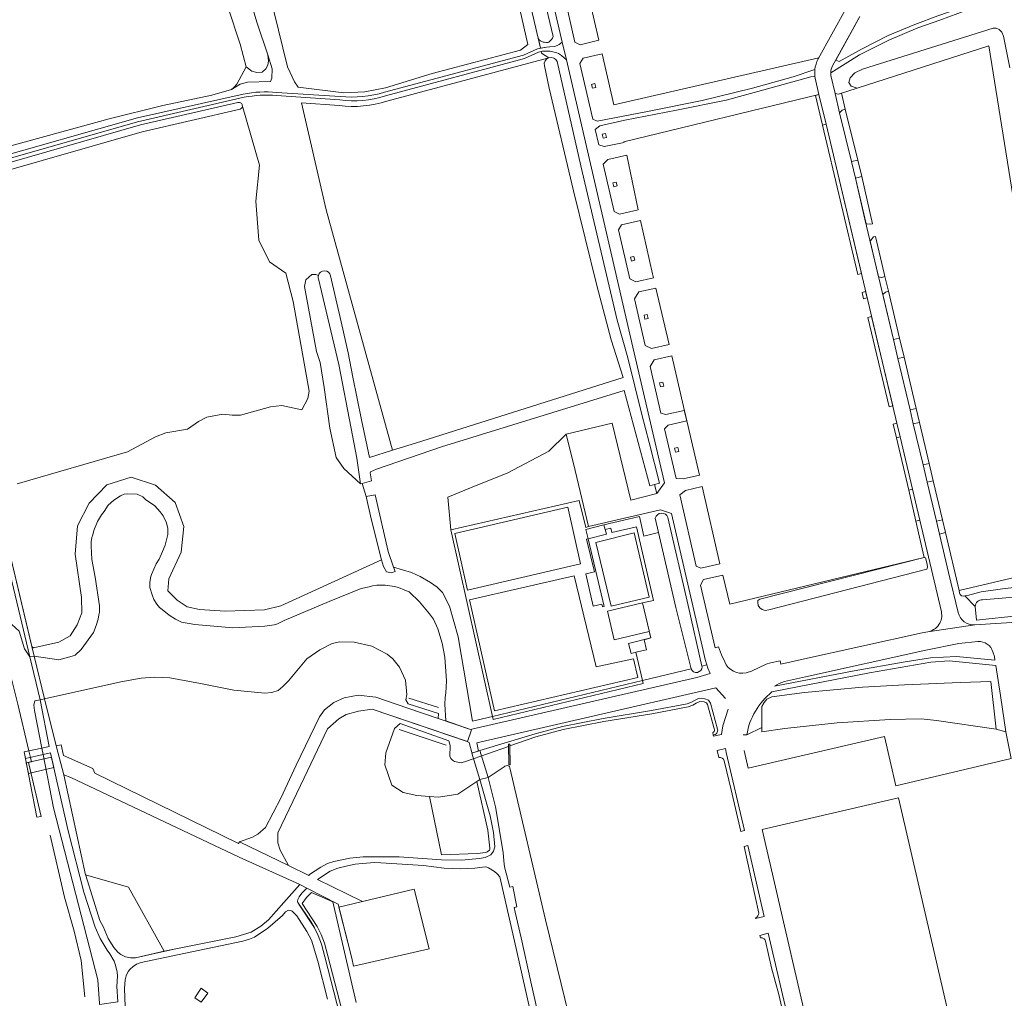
# Model space of a CAD drawing. Header units: metres. Extents: x 209813 to 223847, y 571801 to 587119.
# Tile 469 of 656: x 214297 to 214610, y 581497 to 581809. Entities that reach past the tile are written whole.
import ezdxf

# ---------------------------------------------------------------- set-up
doc = ezdxf.new("R2010")
doc.units = ezdxf.units.M
for name, color, linetype, lineweight in [('B-RO-GK-BESCHOEIING-G', 8, 'GK-BESCHOEIING', 0), ('B-RO-GR-BEPLANTING_CULTUUR_BOSPLANTSOEN-GV', 8, 'Continuous', 0), ('B-RO-GR-BEPLANTING_CULTUUR_HEESTERS-GV', 8, 'Continuous', 0), ('B-RO-GR-BOS_GEMENGD-GV', 8, 'Continuous', 0), ('B-RO-GR-GROENVOORZIENING-GV', 8, 'Continuous', 0), ('B-RO-GR-HAAG-GV', 8, 'Continuous', 0), ('B-RO-KW-KUNSTWERK_DEK-GV', 8, 'Continuous', 0), ('B-RO-KW-KUNSTWERK_STUW-GV', 8, 'Continuous', 0), ('B-RO-OG-TERREIN_CULTUURSCHEIDING-GV', 8, 'Continuous', 0), ('B-RO-OG-TERREIN_ONBEGROEID-GV', 8, 'Continuous', 0), ('B-RO-OG-WEG-GV', 8, 'Continuous', 0), ('B-RO-VH-ONVERHARD-GV', 8, 'Continuous', 0), ('B-RO-VH-VERHARDING_GRASBETONSTEEN-GV', 8, 'Continuous', 0), ('B-RO-VH-VERHARDING_HALFVERHARDING-GV', 8, 'Continuous', 0), ('B-RO-VH-VERHARDING_OPEN-GV', 8, 'Continuous', 0), ('B-RO-VH-VERHARDING_STRAATBAKSTEEN-GV', 8, 'Continuous', 0)]:
    doc.layers.add(name, color=color, linetype=linetype, lineweight=lineweight)
doc.linetypes.add('GK-BESCHOEIING', pattern='A,30,-5,[1,NLCS.shx,S=1,R=0,X=0,Y=0],-5', length=40)

msp = doc.modelspace()

# ---------------------------------------------------------------- linework, layer by layer
at = {"layer": 'B-RO-GK-BESCHOEIING-G', "flags": 128}
for points in [[(214299.859, 581576.056), (214296.331, 581590.941), (214292.5, 581606.202), (214290.658, 581609.607), (214264.424, 581605.411), (214207.754, 581592.563), (214207.362, 581588.41)], [(214430.138, 581589.906), (214420.788, 581592.797)], [(214417.646, 581582.895), (214432.66, 581577.923)], [(214317.678, 581497.873), (214316.466, 581509.384), (214314.215, 581518.71), (214311.212, 581529.545), (214306.587, 581549.255)]]:
    msp.add_lwpolyline(points, dxfattribs=at)
at = {"layer": 'B-RO-GR-BEPLANTING_CULTUUR_BOSPLANTSOEN-GV', "flags": 128}
for points in [[(214498.841, 581660.766), (214497.442, 581660.362), (214489.29, 581690.673), (214431.148, 581672.772), (214410.487, 581665.7), (214408.559, 581664.837), (214408.48, 581664.523), (214408.823, 581661.925), (214405.84, 581661.152), (214407.147, 581657.026), (214409.987, 581657.516), (214414.202, 581639.452), (214415.856, 581634.552), (214421.613, 581632.814), (214424.32, 581631.543), (214427.609, 581629.674), (214429.733, 581628.105), (214431.418, 581626.47), (214433.686, 581622.049), (214436.383, 581612.357), (214441.021, 581585.507), (214447.321, 581587.021), (214434.054, 581646.365), (214433.185, 581656.777), (214440.369, 581659.757), (214452.226, 581664.49), (214465.31, 581671.385), (214470.82, 581676.85), (214485.457, 581680.347), (214491.336, 581655.853), (214499.607, 581657.883)], [(214500.204, 581645.502), (214495.545, 581644.339), (214494.111, 581650.592), (214482.825, 581647.942), (214483.201, 581646.484), (214484.971, 581646.944), (214485.353, 581645.494), (214493.115, 581647.325), (214498.579, 581623.919), (214495.086, 581623.121), (214497.736, 581611.999), (214495.633, 581611.417), (214496.386, 581608.256), (214492.958, 581607.439), (214495.088, 581598.502), (214510.518, 581602.211), (214505.714, 581621.66)], [(214304.404, 581574.892), (214307.741, 581557.95), (214321.845, 581503.266), (214322.281, 581495.736), (214322.333, 581495.4), (214328.2, 581496.249), (214327.888, 581501.162), (214328.029, 581504.384), (214327.905, 581505.831), (214327.328, 581508.217), (214326.962, 581509.196), (214325.617, 581511.511), (214324.718, 581512.713), (214322.528, 581516.446), (214320.983, 581519.994), (214317.311, 581531.091), (214312.407, 581550.652), (214307.141, 581573.395), (214306.744, 581575.419)], [(214442.401, 581566.357), (214436.318, 581562.309), (214430.226, 581561.364), (214427.332, 581561.56), (214431.137, 581543.058), (214442.476, 581543.389), (214445.21, 581543.806), (214445.689, 581544.001), (214446.387, 581544.509), (214446.49, 581544.779), (214446.496, 581545.174), (214445.883, 581550.805)], [(214317.875, 581536.696), (214317.932, 581536.472), (214322.42, 581522.082), (214323.439, 581520.219), (214325.125, 581516.446), (214326.856, 581513.565), (214328.155, 581512.059), (214329.121, 581511.312), (214330.613, 581510.604), (214332.189, 581510.284), (214333.802, 581510.246), (214341.556, 581512.102), (214342.918, 581512.377), (214331.58, 581532.77)]]:
    msp.add_lwpolyline(points, close=True, dxfattribs=at)
for points in [[(214471.652, 581492.037), (214464.213, 581522.336), (214452.914, 581570.692), (214452.72, 581571.108), (214452.107, 581571.449), (214451.323, 581571.165), (214451.045, 581571.025), (214445.946, 581567.645), (214448.268, 581558.318), (214450.708, 581543.722), (214450.908, 581541.051), (214451.209, 581539.148), (214452.911, 581532.737), (214453.78, 581532.915), (214455.097, 581526.47), (214454.279, 581526.293), (214454.513, 581524.791), (214456.482, 581516.577), (214459.586, 581502.654), (214466.963, 581469.792)], [(214404.031, 581496.091), (214396.565, 581528.04), (214389.788, 581531.08), (214388.224, 581529.455), (214386.756, 581527.581), (214391.62, 581520.214), (214392.8, 581517.721), (214393.892, 581514.88), (214394.994, 581510.841), (214403.942, 581476.067)]]:
    msp.add_lwpolyline(points, dxfattribs=at)
at = {"layer": 'B-RO-GR-BEPLANTING_CULTUUR_HEESTERS-GV', "flags": 128}
for points in [[(214611.902, 581793.277), (214609.891, 581803.444), (214609.424, 581804.613), (214608.523, 581805.514), (214607.621, 581805.948), (214606.595, 581805.973), (214565.066, 581792.885), (214562.613, 581791.716), (214561.094, 581790.138), (214560.685, 581788.619), (214561.445, 581787.451), (214563.342, 581786.887), (214605.287, 581800.33), (214615.274, 581738.15)], [(214632.277, 581635.671), (214595.862, 581627.084), (214595.903, 581626.355), (214596.089, 581625.842), (214596.557, 581625.395), (214597.309, 581625.33), (214598.519, 581625.537), (214602.79, 581626.633), (214609.624, 581627.627), (214617.918, 581628.562)]]:
    msp.add_lwpolyline(points, dxfattribs=at)
at = {"layer": 'B-RO-GR-BOS_GEMENGD-GV', "flags": 128}
msp.add_lwpolyline([(214406.735, 581785.645), (214413.357, 581786.977), (214428.165, 581791.563), (214456.24, 581798.973), (214458.638, 581800.764), (214448.373, 581845.841), (214446.423, 581851.641), (214443.241, 581855.848), (214438.583, 581857.155), (214433.641, 581856.303), (214413.189, 581850.246), (214388.535, 581844.278), (214376.586, 581838.039), (214375.313, 581833.236), (214375.81, 581822.393), (214377.808, 581811.326), (214382.164, 581793.655), (214384.323, 581788.88), (214385.537, 581787.204), (214400.012, 581785.335)], close=True, dxfattribs=at)
for points in [[(214294.15, 581768.464), (214325.42, 581777.108), (214342.479, 581781.361), (214358.028, 581784.577), (214364.333, 581786.471), (214365.08, 581787.052), (214366.01, 581788.16), (214368.995, 581793.604), (214367.057, 581800.866), (214363.108, 581812.691)], [(214465.278, 581796.499), (214413.786, 581782.724)], [(214398.604, 581781.372), (214386.631, 581782.211), (214394.456, 581748.144), (214401.898, 581721.213), (214415.538, 581671.67), (214422.887, 581673.93), (214488.906, 581694.829), (214485.076, 581706.759), (214480.54, 581724.097), (214473.136, 581754.193), (214465.423, 581786.815), (214463.871, 581793.945)], [(214367.112, 581780.134), (214335.901, 581772.989), (214288.121, 581759.307), (214270.092, 581752.555)]]:
    msp.add_lwpolyline(points, dxfattribs=at)
at = {"layer": 'B-RO-GR-BOS_GEMENGD-GV'}
for points in [[(214463.871, 581793.945, -0.38923), (214465.278, 581796.499)], [(214367.758, 581781.427, -0.3592202), (214367.112, 581780.134)]]:
    msp.add_lwpolyline(points, format="xyb", dxfattribs=at)
at = {"layer": 'B-RO-GR-GROENVOORZIENING-GV', "flags": 128}
for points in [[(214385.537, 581787.204), (214384.323, 581788.88), (214382.164, 581793.655), (214377.808, 581811.326), (214375.81, 581822.393), (214375.313, 581833.236), (214376.586, 581838.039), (214388.535, 581844.278), (214413.189, 581850.246), (214433.641, 581856.303), (214438.583, 581857.155), (214443.241, 581855.848), (214446.423, 581851.641), (214448.373, 581845.841), (214458.638, 581800.764), (214456.24, 581798.973), (214428.165, 581791.563), (214413.357, 581786.977), (214406.735, 581785.645), (214400.012, 581785.335)], [(214559.593, 581780.143), (214558.633, 581779.836), (214557.791, 581779.041), (214561.598, 581763.555), (214563.609, 581764.002)], [(214566.183, 581743.663), (214567.537, 581743.597), (214568.217, 581743.754), (214564.852, 581758.712), (214562.858, 581758.253)], [(214571.969, 581727.914), (214569.186, 581739.716), (214568.578, 581739.57), (214567.471, 581738.225), (214570.171, 581726.819), (214571.239, 581726.639), (214572.198, 581726.947)], [(214565.398, 581719.867), (214566.554, 581720.12), (214566.072, 581722.153), (214564.917, 581721.902)], [(214570.148, 581699.754), (214573.523, 581685.463), (214574.686, 581685.814), (214567.947, 581714.244), (214566.807, 581713.899)]]:
    msp.add_lwpolyline(points, close=True, dxfattribs=at)
for points in [[(214367.113, 581825.516), (214372.435, 581807.551), (214375.84, 581797.417), (214377.222, 581793.042), (214377.111, 581790.046), (214376.716, 581788.926), (214369.385, 581788.747), (214367.08, 581788.097), (214364.333, 581786.471), (214358.028, 581784.577), (214342.479, 581781.361), (214325.42, 581777.108), (214294.15, 581768.464)], [(214413.013, 581785.563), (214457.247, 581797.296), (214461.711, 581799.359), (214462.621, 581799.564), (214458.506, 581817.36)], [(214391.945, 581727.246), (214391.16, 581727.603), (214389.864, 581727.551), (214387.99, 581725.938), (214387.57, 581723.73), (214391.38, 581703.131), (214392.52, 581699.57), (214393.838, 581691.627), (214395.589, 581678.711), (214397.6, 581669.339), (214400.021, 581665.842), (214405.353, 581661.026), (214404.163, 581669.164), (214402.397, 581678.569), (214398.48, 581698.973), (214392.962, 581722.206), (214391.986, 581726.19)]]:
    msp.add_lwpolyline(points, dxfattribs=at)
at = {"layer": 'B-RO-GR-GROENVOORZIENING-GV'}
msp.add_lwpolyline([(214391.986, 581726.19, -0.1448886), (214391.945, 581727.246)], format="xyb", dxfattribs=at)
at = {"layer": 'B-RO-GR-HAAG-GV', "flags": 128}
msp.add_lwpolyline([(214447.321, 581587.021), (214447.539, 581586.045), (214495.32, 581597.529), (214495.088, 581598.502)], close=True, dxfattribs=at)
at = {"layer": 'B-RO-KW-KUNSTWERK_DEK-GV', "flags": 128}
for points in [[(214303.435, 581592.306), (214304.779, 581592.622), (214301.488, 581606.195), (214300.165, 581605.986)], [(214304.404, 581574.892), (214303.992, 581576.986), (214298.38, 581575.724), (214298.784, 581573.628)], [(214299.047, 581572.262), (214299.69, 581568.925), (214307.756, 581570.738), (214307.012, 581574.053)], [(214442.884, 581568.33), (214443.293, 581566.95), (214445.946, 581567.645), (214443.367, 581576.199), (214440.814, 581575.324)]]:
    msp.add_lwpolyline(points, close=True, dxfattribs=at)
at = {"layer": 'B-RO-KW-KUNSTWERK_STUW-GV', "flags": 128}
msp.add_lwpolyline([(214452.907, 581577.64), (214452.899, 581578.262), (214452.461, 581578.256), (214452.544, 581571.601), (214452.981, 581571.606)], close=True, dxfattribs=at)
at = {"layer": 'B-RO-OG-TERREIN_CULTUURSCHEIDING-GV', "flags": 128}
for points in [[(214564.254, 581809.684), (214556.552, 581795.802), (214557.64, 581795.343), (214564.732, 581799.259), (214573.198, 581803.594), (214581.691, 581807.128), (214588.984, 581809.883), (214599.258, 581813.356), (214609.784, 581817.954), (214620.469, 581822.327), (214628.103, 581824.02), (214627.162, 581827.912)], [(214606.816, 581814.896), (214589.628, 581808.46), (214582.685, 581806.088), (214573.413, 581802.101), (214564.077, 581797.476), (214554.938, 581791.726), (214554.942, 581791.306), (214554.981, 581790.887), (214556.338, 581785.167), (214557.413, 581784.987), (214563.342, 581786.887), (214561.445, 581787.451), (214560.685, 581788.619), (214561.094, 581790.138), (214562.613, 581791.716), (214565.066, 581792.885), (214606.595, 581805.973), (214607.621, 581805.948), (214608.523, 581805.514), (214609.424, 581804.613), (214609.891, 581803.444), (214611.902, 581793.277)], [(214413.786, 581782.724), (214465.278, 581796.499), (214462.992, 581797.961), (214462.871, 581798.487), (214461.95, 581798.27), (214457.508, 581796.239), (214413.288, 581784.402)], [(214482.199, 581797.759), (214476.22, 581796.398), (214475.164, 581794.697), (214479.266, 581776.982), (214480.632, 581776.366), (214496.682, 581779.466), (214514.016, 581782.908), (214530.089, 581786.832), (214543.03, 581790.49), (214549.911, 581792.775)], [(214550.965, 581796.18), (214551.172, 581796.552), (214485.971, 581781.567), (214482.199, 581797.759)], [(214398.786, 581783.114), (214378.627, 581784.526)], [(214269.319, 581754.668), (214287.423, 581761.448), (214335.339, 581775.169), (214366.377, 581782.273)], [(214367.758, 581781.427), (214373.208, 581762.409), (214372.035, 581750.963), (214372.973, 581738.471), (214376.446, 581731.614), (214381.609, 581728.044), (214383.956, 581719.027), (214389.054, 581690.45), (214388.591, 581688.099), (214386.678, 581684.542), (214380.302, 581685.891), (214376.771, 581685.512), (214367.193, 581682.885), (214364.536, 581682.839), (214361.532, 581683.176), (214356.428, 581682.191), (214353.838, 581680.876), (214350.286, 581678.421), (214343.429, 581677.251), (214340.095, 581675.948), (214331.255, 581671.176), (214296.139, 581660.962)], [(214395.829, 581727.123), (214399.157, 581712.585), (214401.391, 581702.723), (214402.919, 581694.911), (214405.678, 581681.336), (214408.189, 581669.411), (214415.538, 581671.67), (214401.898, 581721.213), (214394.456, 581748.144), (214386.631, 581782.211), (214398.604, 581781.372)], [(214163.986, 581593.853), (214182.812, 581605.996), (214208.091, 581615.683), (214234.673, 581620.563), (214257.102, 581621.448), (214278.051, 581620.9), (214292.649, 581617.402), (214294.455, 581616.293), (214296.734, 581614.138), (214298.439, 581608.564), (214300.165, 581605.986), (214265.439, 581751.32)], [(214282.753, 581684.9), (214300.767, 581609.223), (214301.33, 581608.84), (214309.38, 581610.67), (214312.96, 581612.67), (214315.24, 581616.17), (214316.69, 581620.01), (214316.61, 581624.83), (214314.57, 581638.6), (214315.32, 581647.69), (214319, 581654.9), (214324.71, 581660.72), (214332.38, 581663.16), (214340.19, 581660.63), (214346.38, 581655.11), (214349.19, 581647.48), (214348.27, 581639.24), (214344.35, 581630.78), (214344.11, 581627.02), (214347.05, 581624.01), (214350.23, 581621.89), (214354.17, 581621.06), (214362.28, 581620.5), (214374.86, 581620.96), (214380.06, 581622.25), (214412.065, 581636.849), (214408.75, 581649.897), (214407.147, 581657.026), (214405.84, 581661.152), (214405.353, 581661.026), (214400.021, 581665.842), (214397.6, 581669.339), (214395.589, 581678.711), (214393.838, 581691.627), (214392.52, 581699.57), (214391.38, 581703.131), (214387.57, 581723.73), (214387.99, 581725.938), (214389.864, 581727.551), (214391.16, 581727.603), (214391.945, 581727.246)], [(214300.767, 581609.223), (214301.488, 581606.195), (214309.351, 581605.032), (214314.362, 581606.371), (214314.549, 581606.468), (214316.463, 581608.281), (214320.391, 581613.754), (214321.302, 581615.97), (214321.931, 581617.942), (214322.126, 581619.384), (214322.325, 581620.23), (214322.361, 581620.947), (214322.277, 581622.202), (214320.92, 581631.373), (214319.86, 581636.975), (214319.638, 581641.139), (214319.622, 581642.593), (214319.934, 581643.922), (214320.189, 581644.742), (214320.499, 581646.156), (214321.694, 581649.001), (214322.962, 581651.154), (214323.825, 581652.254), (214325.036, 581654.179), (214326.912, 581655.848), (214328.993, 581657.236), (214330.211, 581657.733), (214331.22, 581657.865), (214334.291, 581657.671), (214336.156, 581656.836), (214336.975, 581655.985), (214339.96, 581654.06), (214341.674, 581652.108), (214342.613, 581650.804), (214343.595, 581648.565), (214344.053, 581646.779), (214344.087, 581644.9), (214343.226, 581641.484), (214342.412, 581639.44), (214341.278, 581637.091), (214340.349, 581635.524), (214338.831, 581632.218), (214338.607, 581631.59), (214338.33, 581629.723), (214338.29, 581628.935), (214338.328, 581628.006), (214339.054, 581625.674), (214339.654, 581624.247), (214340.611, 581622.75), (214341.463, 581621.714), (214342.212, 581621.01), (214344.523, 581619.24), (214346.494, 581617.995), (214348.428, 581617.04), (214352.705, 581616.318), (214364.722, 581615.262), (214374.942, 581615.725), (214377.892, 581616.151), (214378.954, 581616.485), (214381.12, 581617.495), (214395.35, 581623.616), (214405.525, 581627.674), (214408.127, 581628.247), (214409.223, 581628.576), (214410.587, 581628.761), (214412, 581628.821), (214413.234, 581628.758), (214416.131, 581628.366), (214417.426, 581628.009), (214419.419, 581627.173), (214420.875, 581626.658), (214424.117, 581623.501), (214427.361, 581619.648), (214428.532, 581617.946), (214429.998, 581614.901), (214431.313, 581610.372), (214432.16, 581605.875), (214432.718, 581598.331), (214432.523, 581594.485), (214432.319, 581593.034), (214432.214, 581590.95), (214432.512, 581585.586), (214440.631, 581582.821), (214440.73, 581583.012), (214512.336, 581599.379), (214516.579, 581600.708), (214515.867, 581602.418), (214515.559, 581603.423)], [(214590.161, 581620.325), (214583.285, 581649.441), (214582.037, 581649.146), (214584.695, 581637.587)], [(214600.958, 581621.982), (214597.57, 581625.374), (214597.309, 581625.33), (214596.557, 581625.395), (214596.089, 581625.842), (214595.903, 581626.355), (214595.862, 581627.084), (214591.499, 581645.496), (214589.524, 581645.029), (214592.405, 581632.846), (214595.507, 581620.07)], [(214510.518, 581602.211), (214495.088, 581598.502), (214495.32, 581597.529), (214447.539, 581586.045), (214447.321, 581587.021), (214441.021, 581585.507), (214436.383, 581612.357), (214433.686, 581622.049), (214431.418, 581626.47), (214429.733, 581628.105), (214427.609, 581629.674), (214424.32, 581631.543), (214421.613, 581632.814), (214415.856, 581634.552), (214416.346, 581633.081), (214415.238, 581632.744), (214413.656, 581632.976), (214412.697, 581634.727), (214412.065, 581636.849)], [(214584.695, 581637.587), (214522.826, 581622.687), (214520.585, 581631.929), (214514.452, 581630.535), (214513.567, 581628.729), (214518.185, 581608.879), (214519.256, 581609.177), (214520.201, 581606.648), (214521.252, 581604.399)], [(214617.918, 581628.562), (214609.624, 581627.627), (214602.79, 581626.633), (214598.519, 581625.537), (214597.57, 581625.374)], [(214603.284, 581624.077), (214611.919, 581624.858), (214623.196, 581625.245), (214637.315, 581624.369), (214649.761, 581622.481), (214661.469, 581619.333)], [(214659.554, 581613.204), (214651.618, 581615.448), (214639.229, 581617.626), (214615.277, 581619.148), (214601.282, 581617.676), (214600.958, 581621.982)], [(214600.788, 581616.187), (214617.589, 581617.214), (214617.615, 581616.975), (214621.86, 581617.22), (214631.876, 581616.592), (214647.796, 581613.724), (214663.537, 581609.866), (214674.714, 581606.076), (214679.217, 581604.285), (214680.856, 581612.729), (214676.66, 581614.159), (214676.818, 581613.489), (214676.859, 581611.326)], [(214528.037, 581600.921), (214529.752, 581601.469), (214534.371, 581603.631), (214535.791, 581604.098), (214538.868, 581604.765), (214539.092, 581603.694), (214545.63, 581605.125), (214584.025, 581613.626), (214585.848, 581613.984)], [(214601.764, 581610.856), (214595.753, 581610.264), (214585.214, 581608.13), (214546.909, 581599.646), (214540.26, 581598.155), (214538.528, 581597.548), (214537.062, 581596.709), (214562.38, 581601.513), (214578.003, 581604.313), (214586.75, 581605.649), (214594.995, 581606.044), (214607.201, 581604.903), (214607.006, 581606.117), (214606.551, 581607.566)], [(214515.559, 581603.423), (214513.97, 581603.041), (214514.013, 581602.851)], [(214607.464, 581603.265), (214592.667, 581604.743), (214586.805, 581604.255), (214567.314, 581600.931), (214544.422, 581596.491), (214536.266, 581594.816)], [(214610.715, 581582.179), (214609.007, 581593.649), (214607.464, 581603.265)], [(214521.502, 581592.768), (214518.396, 581596.18), (214442.415, 581578.609), (214442.829, 581576.491), (214442.761, 581575.99), (214443.367, 581576.199), (214460.878, 581581.47), (214469.643, 581583.864), (214482.544, 581586.389), (214497.911, 581588.866), (214509.331, 581591.001), (214510.648, 581591.518), (214511.666, 581592.146), (214513.127, 581592.808), (214514.914, 581592.677), (214516.1, 581592.154), (214516.699, 581591.215), (214518.958, 581582.98)], [(214533.021, 581583.525), (214533.089, 581590.217), (214533.823, 581591.468), (214534.631, 581592.492), (214536.172, 581593.307), (214546.586, 581594.593), (214565.088, 581596.35), (214578.395, 581597.081), (214596.096, 581597.863), (214605.853, 581598.139), (214607.591, 581582.929)], [(214448.098, 581545.504), (214447.631, 581550.145), (214446.563, 581555.42), (214443.293, 581566.95), (214442.401, 581566.357), (214445.883, 581550.805), (214446.496, 581545.174), (214446.49, 581544.779), (214446.387, 581544.509), (214445.689, 581544.001), (214445.21, 581543.806), (214442.476, 581543.389), (214431.137, 581543.058), (214427.332, 581561.56), (214423.334, 581561.831), (214418.937, 581562.865), (214415.294, 581565.161), (214413.139, 581571.68), (214413.452, 581575.472), (214416.17, 581583.157), (214417.948, 581584.735), (214433.475, 581579.266), (214433.87, 581577.767), (214433.74, 581574.394), (214434.141, 581573.697), (214434.678, 581573.103), (214435.29, 581572.679), (214437.342, 581572.27), (214439.135, 581572.768), (214452.471, 581577.488), (214452.461, 581578.256), (214452.899, 581578.262), (214452.907, 581577.64), (214461.174, 581580.514), (214469.871, 581582.89), (214482.72, 581585.404), (214498.077, 581587.88), (214509.625, 581590.042), (214511.096, 581590.62), (214512.136, 581591.261), (214513.308, 581591.792), (214514.669, 581591.692), (214515.42, 581591.361), (214515.79, 581590.781), (214517.985, 581582.747)], [(214442.761, 581575.99), (214441.071, 581575.401), (214440.765, 581575.566), (214440.068, 581578.333), (214439.898, 581578.731), (214439.263, 581579.087), (214409.045, 581589.364), (214404.677, 581588.716), (214400.81, 581587.685), (214398.469, 581586.318), (214394.901, 581583.041), (214387.409, 581567.468), (214379.104, 581550.034), (214379.034, 581546.871), (214379.783, 581544.544), (214382.473, 581539.592), (214388.891, 581536.47), (214389.152, 581536.734), (214392.761, 581539.062), (214394.827, 581540.223), (214396.849, 581540.928), (214401.965, 581541.979), (214406.242, 581542.417), (214417.625, 581542.394), (214431.094, 581541.398), (214437.54, 581541.303), (214443.243, 581541.837), (214444.979, 581542.123), (214446.79, 581542.963), (214447.687, 581544.165), (214448.098, 581545.504)], [(214517.595, 581581.064), (214517.671, 581580.755), (214520.223, 581581.307), (214520.683, 581583.993), (214522.295, 581589.321)], [(214528.7, 581570.613), (214572.062, 581580.634), (214575.678, 581564.987), (214612.359, 581573.686), (214610.715, 581582.179), (214607.591, 581582.929), (214588.618, 581585.699), (214583.683, 581586.247), (214573.855, 581586.014), (214557.054, 581585.036), (214540.321, 581583.185), (214533.007, 581582.144), (214533.021, 581583.525), (214528.234, 581581.157), (214527.148, 581581.158)], [(214517.398, 581581.898), (214517.595, 581581.064)], [(214527.426, 581576.225), (214528.7, 581570.613)], [(214463.897, 581473.127), (214454.83, 581513.273), (214449.972, 581534.599), (214449.725, 581535.987), (214448.803, 581536.953), (214447.968, 581537.687), (214446.132, 581538.856), (214445.231, 581539.156), (214444.197, 581539.123), (214441.76, 581538.789), (214437.021, 581538.589), (214431.981, 581538.822), (214425.426, 581539.648), (214411.842, 581540.519), (214409.686, 581540.607), (214403.677, 581540.016), (214401.187, 581539.552), (214398.134, 581538.725), (214395.666, 581537.824), (214391.629, 581535.138), (214406.016, 581528.14), (214422.463, 581532.077), (214427.201, 581513.069), (214403.126, 581507.563), (214402.561, 581510.102), (214398.226, 581527.279), (214388.295, 581532.413), (214386.712, 581530.769), (214385.825, 581529.636), (214385.412, 581528.806), (214385.295, 581528.222), (214385.407, 581527.846), (214389.509, 581521.79), (214390.737, 581519.742), (214391.88, 581517.327), (214392.941, 581514.568), (214394.027, 581510.585), (214402.527, 581477.553)], [(214403.942, 581476.067), (214394.994, 581510.841), (214393.892, 581514.88), (214392.8, 581517.721), (214391.62, 581520.214), (214386.756, 581527.581), (214388.224, 581529.455), (214389.788, 581531.08), (214396.565, 581528.04), (214404.031, 581496.091)], [(214394.829, 581497.08), (214391.774, 581509.171), (214389.733, 581515.865), (214388.302, 581518.621), (214385.062, 581523.608), (214383.633, 581525.12), (214383.164, 581525.34), (214382.467, 581525.376), (214381.48, 581524.836), (214380.53, 581523.749), (214375.875, 581519.729), (214371.65, 581516.866), (214370.067, 581516.204), (214367.919, 581515.592), (214347.121, 581511.254), (214335.558, 581508.717), (214334.094, 581508.246), (214333.011, 581507.537), (214332.07, 581506.624), (214331.444, 581505.892), (214330.828, 581504.505), (214330.459, 581503.258), (214330.274, 581500.452), (214330.718, 581488.992)]]:
    msp.add_lwpolyline(points, dxfattribs=at)
for points in [[(214473.58, 581801.534), (214475.284, 581800.684), (214481.194, 581802.071), (214476.999, 581820.079), (214471.058, 581818.727), (214469.995, 581817.016)], [(214551.217, 581784.822), (214549.993, 581790.066), (214549.916, 581790.594), (214548.671, 581790.492), (214536.05, 581786.981), (214521.711, 581783.051), (214505.924, 581779.813), (214489.411, 581776.675), (214481.481, 581774.841), (214480.024, 581773.713), (214481.154, 581768.834), (214482.841, 581768.255), (214489.224, 581769.61), (214489.177, 581769.835)], [(214480.192, 581787.053), (214479.172, 581786.807), (214478.869, 581788.061), (214479.889, 581788.307)], [(214483.597, 581771.165), (214482.576, 581770.919), (214482.274, 581772.173), (214483.294, 581772.42)], [(214482.568, 581762.726), (214486.06, 581747.647), (214487.755, 581746.802), (214493.699, 581748.197), (214490.075, 581765.529), (214484.024, 581764.172)], [(214487.001, 581755.739), (214485.981, 581755.493), (214485.678, 581756.748), (214486.698, 581756.994)], [(214494.466, 581744.765), (214488.354, 581743.375), (214487.404, 581741.844), (214491.036, 581726.16), (214492.939, 581725.212), (214498.553, 581726.529), (214498.249, 581727.824)], [(214492.614, 581732.105), (214491.594, 581731.859), (214491.291, 581733.113), (214492.311, 581733.359)], [(214499.319, 581723.268), (214493.875, 581722.03), (214492.504, 581719.822), (214495.931, 581705.023), (214497.897, 581704.043), (214503.52, 581705.363)], [(214576.842, 581707.351), (214573.293, 581722.326), (214572.334, 581722.018), (214571.495, 581721.226), (214574.889, 581706.889)], [(214496.877, 581713.631), (214495.856, 581713.385), (214495.554, 581714.64), (214496.574, 581714.886)], [(214504.361, 581701.72), (214498.833, 581700.463), (214497.486, 581698.294), (214500.911, 581683.474), (214502.496, 581683.029), (214508.363, 581684.383), (214509.143, 581681.002), (214503.237, 581679.638), (214502.07, 581678.462), (214505.741, 581662.663), (214507.96, 581662.592), (214513.208, 581663.797), (214508.09, 581685.562)], [(214582.138, 581685.001), (214578.272, 581701.314), (214576.318, 581700.851), (214580.18, 581684.537)], [(214501.84, 581692.114), (214500.82, 581691.868), (214500.517, 581693.123), (214501.538, 581693.369)], [(214584.318, 581667.044), (214586.283, 581667.509), (214583.192, 581680.553), (214581.233, 581680.09)], [(214470.82, 581676.85), (214465.31, 581671.385), (214452.226, 581664.49), (214440.369, 581659.757), (214433.185, 581656.777), (214434.054, 581646.365), (214474.962, 581655.757), (214477.042, 581647.172), (214477.917, 581647.419), (214473.635, 581665.273)], [(214580.959, 581659.289), (214577.029, 581675.93), (214575.84, 581675.65), (214579.77, 581659.008)], [(214506.622, 581671.303), (214505.602, 581671.057), (214505.299, 581672.312), (214506.319, 581672.558)], [(214588.561, 581649.102), (214590.534, 581649.569), (214587.593, 581661.98), (214585.626, 581661.515)], [(214512.148, 581634.858), (214513.678, 581634.151), (214519.709, 581635.54), (214514.072, 581660.138), (214508.712, 581658.896), (214506.929, 581657.49)], [(214477.756, 581643.524), (214477.277, 581643.418), (214479.78, 581633.072), (214477.01, 581632.371), (214479.365, 581622.054), (214482.112, 581622.741), (214482.36, 581621.882), (214482.875, 581622.016)], [(214584.695, 581637.587), (214585.106, 581637.497), (214585.64, 581635.475), (214585.793, 581634.464), (214585.506, 581633.872), (214535.256, 581620.883), (214534.121, 581620.749), (214533.119, 581621.016), (214532.418, 581621.551), (214531.851, 581622.285), (214531.718, 581623.22), (214531.818, 581623.921), (214532.452, 581624.289)], [(214430.128, 581587.943), (214420.54, 581591.038), (214419.791, 581592.281), (214420.069, 581594.022), (214419.628, 581598.578), (214417.809, 581602.737), (214415.686, 581605.325), (214413.886, 581606.852), (214409.006, 581609.358), (214403.356, 581610.681), (214398.79, 581610.795), (214396.384, 581610.226), (214392.437, 581608.174), (214388.296, 581605.4), (214382.461, 581598.334), (214380.671, 581596.523), (214379.179, 581595.23), (214377.105, 581594.61), (214374.931, 581594.404), (214365.032, 581595.438), (214354.46, 581597.466), (214344.738, 581599.261), (214339.854, 581599.503), (214335.625, 581599.205), (214329.127, 581598.086), (214304.779, 581592.622), (214308.518, 581577.658), (214310.138, 581578.003), (214310.841, 581574.652), (214320.188, 581570.496), (214320.826, 581568.963), (214366.573, 581546.615), (214366.854, 581547.19), (214370.953, 581548.589), (214372.711, 581549.535), (214375.139, 581551.709), (214379.969, 581560.99), (214384.928, 581571.538), (214392.311, 581586.886), (214393.944, 581589.098), (214396.869, 581591.435), (214400.171, 581592.953), (214404.604, 581593.743), (214410.249, 581593.143), (214420.435, 581589.699), (214430.12, 581586.401)], [(214317.875, 581536.696), (214331.58, 581532.77), (214342.918, 581512.377), (214346.053, 581513.01), (214365.649, 581516.886), (214370.528, 581518.428), (214373.637, 581520.344), (214376.05, 581522.317), (214380.975, 581527.808), (214386.095, 581533.55), (214385.871, 581533.666), (214366.724, 581542.221), (214313.213, 581567.64), (214310.927, 581568.465)], [(214565.809, 581410.064), (214566.664, 581409.81), (214568.626, 581410.108), (214580.023, 581412.568), (214590.795, 581413.644), (214606.823, 581416.898), (214608.518, 581417.494), (214609.63, 581418.108), (214576.548, 581561.143), (214533.179, 581551.12), (214542.892, 581508.843)]]:
    msp.add_lwpolyline(points, close=True, dxfattribs=at)
at = {"layer": 'B-RO-OG-TERREIN_CULTUURSCHEIDING-GV'}
for points in [[(214378.627, 581784.526, 0.0655658), (214368.377, 581783.96)], [(214366.377, 581782.273, -0.4143839), (214367.758, 581781.427)], [(214398.604, 581781.372, 0.1135466), (214413.786, 581782.724)], [(214391.945, 581727.246, -0.8153941), (214395.829, 581727.123)], [(214600.958, 581621.982, -0.4688596), (214603.284, 581624.077)], [(214595.507, 581620.07, 0.3646581), (214600.788, 581616.187)], [(214606.551, 581607.566, 0.3514656), (214601.764, 581610.856)], [(214514.013, 581602.851, -0.8502954), (214510.518, 581602.211)], [(214521.252, 581604.399, 0.3732415), (214528.037, 581600.921)], [(214536.266, 581594.816, 0.1848568), (214528.234, 581581.157)], [(214517.985, 581582.747, -0.3764738), (214517.398, 581581.898)], [(214518.958, 581582.98, -0.4289799), (214517.595, 581581.064)]]:
    msp.add_lwpolyline(points, format="xyb", dxfattribs=at)
at = {"layer": 'B-RO-OG-TERREIN_ONBEGROEID-GV', "flags": 128}
msp.add_lwpolyline([(214356.837, 581498.995), (214354.69, 581500.554), (214352.608, 581497.556), (214354.668, 581496.117)], close=True, dxfattribs=at)
at = {"layer": 'B-RO-OG-WEG-GV', "flags": 128}
for points in [[(214461.944, 581802.493), (214462.621, 581799.564), (214464.495, 581799.93), (214465.602, 581800.045), (214467.108, 581800.102), (214467.967, 581800.407), (214468.558, 581800.751), (214469.555, 581801.445), (214423.779, 581999.016), (214423.575, 582001.99), (214422.863, 582003.613), (214420.894, 582012.133), (214418.178, 582024.164), (214415.93, 582023.746)], [(214415.388, 582020.048), (214414.935, 582019.791), (214415.882, 582014.619), (214417.68, 582015.046), (214424.546, 581985.695), (214434.6, 581942.828), (214447.986, 581884.979), (214445.871, 581884.695), (214446.834, 581880.643), (214448.775, 581881.419), (214451.009, 581871.532), (214453.728, 581859.697), (214459.265, 581834.541), (214466.64, 581803.286)], [(214499.607, 581657.883), (214502.036, 581661.298), (214492.013, 581704.482), (214470.849, 581795.858), (214469.283, 581797.221), (214468.329, 581797.87), (214467.776, 581798.08), (214465.697, 581798.576), (214465.068, 581798.652), (214463.942, 581798.671), (214463.218, 581798.595), (214462.871, 581798.487), (214462.992, 581797.961), (214465.278, 581796.499)], [(214467.946, 581795.321), (214475.438, 581762.119), (214486.993, 581713.111), (214490.443, 581701.065), (214494.836, 581683.058), (214497.244, 581674.194), (214500.445, 581661.228), (214498.841, 581660.766), (214499.607, 581657.883)], [(214521.055, 581572.934), (214523.272, 581563.682), (214526.354, 581550.413), (214527.485, 581550.703), (214521.706, 581575.589), (214521.508, 581576.8), (214518.79, 581576.201), (214519.349, 581573.926)], [(214531.016, 581522.98), (214531.075, 581522.733), (214533.831, 581523.378), (214528.58, 581545.988), (214527.388, 581545.705)], [(214527.388, 581545.705), (214532.05, 581524.47)], [(214534.224, 581515.582), (214536.142, 581507.048), (214538.447, 581498.615), (214540.417, 581489.921), (214538.829, 581489.525), (214539.203, 581487.908), (214541.911, 581488.584), (214535.067, 581518.054), (214532.366, 581517.407), (214532.57, 581516.564)]]:
    msp.add_lwpolyline(points, dxfattribs=at)
at = {"layer": 'B-RO-OG-WEG-GV'}
for points in [[(214466.64, 581803.286, -0.162396), (214465.299, 581801.513)], [(214465.299, 581801.513, -0.2796637), (214461.944, 581802.493)], [(214465.278, 581796.499, -0.386577), (214467.946, 581795.321)], [(214519.349, 581573.926, -0.3964833), (214521.055, 581572.934)], [(214532.05, 581524.47, -0.312945), (214531.016, 581522.98)], [(214532.57, 581516.564, -0.4186853), (214534.224, 581515.582)]]:
    msp.add_lwpolyline(points, format="xyb", dxfattribs=at)
at = {"layer": 'B-RO-OG-WEG-GV', "flags": 128}
for points in [[(214563.57, 581727.608), (214564.718, 581727.861), (214553.456, 581775.368), (214552.354, 581775.101)], [(214303.992, 581576.986), (214306.334, 581577.513), (214303.435, 581592.306), (214301.775, 581591.948), (214301.462, 581590.633), (214301.633, 581588.962)], [(214300.35, 581573.981), (214299.859, 581576.056), (214298.38, 581575.724), (214302.385, 581554.944), (214303.723, 581555.236), (214299.696, 581572.408), (214300.671, 581572.627)]]:
    msp.add_lwpolyline(points, close=True, dxfattribs=at)
at = {"layer": 'B-RO-VH-ONVERHARD-GV', "flags": 128}
msp.add_lwpolyline([(214364.333, 581786.471), (214367.08, 581788.097), (214369.385, 581788.747), (214376.716, 581788.926), (214377.111, 581790.046), (214377.222, 581793.042), (214375.84, 581797.417), (214376.075, 581795.54), (214375.826, 581794.17), (214375.288, 581793.011), (214374.029, 581791.961), (214372.333, 581791.787), (214370.739, 581792.213), (214368.995, 581793.604), (214366.01, 581788.16), (214365.08, 581787.052)], close=True, dxfattribs=at)
at = {"layer": 'B-RO-VH-VERHARDING_GRASBETONSTEEN-GV', "flags": 128}
for points in [[(214439.371, 581579.036), (214440.631, 581582.821), (214420.435, 581589.699), (214410.249, 581593.143), (214404.604, 581593.743), (214400.171, 581592.953), (214396.869, 581591.435), (214393.944, 581589.098), (214392.311, 581586.886), (214384.928, 581571.538), (214379.969, 581560.99), (214375.139, 581551.709), (214372.711, 581549.535), (214370.953, 581548.589), (214366.854, 581547.19), (214382.473, 581539.592), (214379.783, 581544.544), (214379.034, 581546.871), (214379.104, 581550.034), (214387.409, 581567.468), (214394.901, 581583.041), (214398.469, 581586.318), (214400.81, 581587.685), (214404.677, 581588.716), (214409.045, 581589.364)], [(214398.465, 581526.332), (214402.561, 581510.102), (214403.126, 581507.563), (214427.201, 581513.069), (214422.463, 581532.077)]]:
    msp.add_lwpolyline(points, close=True, dxfattribs=at)
at = {"layer": 'B-RO-VH-VERHARDING_HALFVERHARDING-GV', "flags": 128}
for points in [[(214413.288, 581784.402), (214457.508, 581796.239), (214461.95, 581798.27), (214462.871, 581798.487), (214463.218, 581798.595), (214463.942, 581798.671), (214465.068, 581798.652), (214465.697, 581798.576), (214467.776, 581798.08), (214468.329, 581797.87), (214469.283, 581797.221), (214470.849, 581795.858), (214469.555, 581801.445), (214468.558, 581800.751), (214467.967, 581800.407), (214467.108, 581800.102), (214465.602, 581800.045), (214464.495, 581799.93), (214461.711, 581799.359), (214457.247, 581797.296), (214413.013, 581785.563)], [(214368.063, 581784.967), (214334.467, 581777.414), (214285.857, 581763.651), (214226.001, 581742.452)], [(214268.362, 581755.834), (214286.461, 581762.456), (214334.377, 581776.177), (214368.377, 581783.96)], [(214398.938, 581784.208), (214378.684, 581785.527)], [(214265.439, 581751.32), (214300.165, 581605.986), (214301.488, 581606.195), (214282.753, 581684.9), (214266.46, 581751.844)], [(214402.527, 581477.553), (214394.027, 581510.585), (214392.941, 581514.568), (214391.88, 581517.327), (214390.737, 581519.742), (214386.135, 581526.696), (214385.407, 581527.846), (214385.295, 581528.222), (214385.412, 581528.806), (214385.825, 581529.636), (214386.712, 581530.769), (214388.295, 581532.413), (214386.095, 581533.55), (214380.975, 581527.808), (214376.05, 581522.317), (214373.637, 581520.344), (214370.528, 581518.428), (214365.649, 581516.886), (214346.053, 581513.01), (214337.027, 581511), (214333.802, 581510.246), (214332.189, 581510.284), (214330.613, 581510.604), (214329.121, 581511.312), (214328.155, 581512.059), (214326.856, 581513.565), (214325.125, 581516.446), (214323.439, 581520.219), (214322.42, 581522.082), (214317.932, 581536.472), (214317.875, 581536.696), (214310.927, 581568.465), (214308.518, 581577.658), (214304.779, 581592.622), (214303.435, 581592.306), (214306.334, 581577.513), (214303.992, 581576.986), (214304.404, 581574.892), (214306.744, 581575.419), (214307.141, 581573.395), (214312.407, 581550.652), (214317.311, 581531.091), (214320.983, 581519.994), (214322.528, 581516.446), (214324.718, 581512.713), (214325.617, 581511.511), (214326.962, 581509.196), (214327.328, 581508.217), (214327.905, 581505.831), (214328.029, 581504.384), (214327.888, 581501.162), (214328.2, 581496.249)], [(214330.718, 581488.992), (214330.274, 581500.452), (214330.459, 581503.258), (214330.828, 581504.505), (214331.444, 581505.892), (214332.07, 581506.624), (214333.011, 581507.537), (214334.094, 581508.246), (214335.558, 581508.717), (214347.121, 581511.254), (214367.919, 581515.592), (214370.067, 581516.204), (214371.65, 581516.866), (214375.875, 581519.729), (214380.53, 581523.749), (214381.48, 581524.836), (214382.467, 581525.376), (214383.164, 581525.34), (214383.633, 581525.12), (214385.062, 581523.608), (214388.302, 581518.621), (214389.733, 581515.865), (214391.774, 581509.171), (214394.829, 581497.08)]]:
    msp.add_lwpolyline(points, dxfattribs=at)
at = {"layer": 'B-RO-VH-VERHARDING_HALFVERHARDING-GV'}
for points in [[(214378.684, 581785.527, 0.0726877), (214368.063, 581784.967)], [(214398.786, 581783.114, 0.1144583), (214413.288, 581784.402)], [(214413.013, 581785.563, -0.0999614), (214398.938, 581784.208)]]:
    msp.add_lwpolyline(points, format="xyb", dxfattribs=at)
at = {"layer": 'B-RO-VH-VERHARDING_OPEN-GV', "flags": 128}
for points in [[(214478.869, 581788.061), (214479.172, 581786.807), (214480.192, 581787.053), (214479.889, 581788.307)], [(214482.274, 581772.173), (214482.576, 581770.919), (214483.597, 581771.165), (214483.294, 581772.42)], [(214485.678, 581756.748), (214485.981, 581755.493), (214487.001, 581755.739), (214486.698, 581756.994)], [(214491.291, 581733.113), (214491.594, 581731.859), (214492.614, 581732.105), (214492.311, 581733.359)], [(214495.554, 581714.64), (214495.856, 581713.385), (214496.877, 581713.631), (214496.574, 581714.886)], [(214500.517, 581693.123), (214500.82, 581691.868), (214501.84, 581692.114), (214501.538, 581693.369)], [(214505.299, 581672.312), (214505.602, 581671.057), (214506.622, 581671.303), (214506.319, 581672.558)], [(214435.395, 581645.238), (214471.317, 581653.536), (214475.303, 581635.522), (214439.406, 581627.211)]]:
    msp.add_lwpolyline(points, close=True, dxfattribs=at)
for points in [[(214515.559, 581603.423), (214515.018, 581605.187), (214514.402, 581607.967), (214504.267, 581651.544), (214500.796, 581652.764), (214477.917, 581647.419), (214477.042, 581647.172), (214474.962, 581655.757), (214434.054, 581646.365), (214447.321, 581587.021), (214495.088, 581598.502), (214492.958, 581607.439), (214491.417, 581607.072), (214490.664, 581610.233), (214497.736, 581611.999), (214497.237, 581614.072), (214486.108, 581611.427), (214483.957, 581620.476), (214495.086, 581623.121), (214498.579, 581623.919), (214493.115, 581647.325), (214485.353, 581645.494), (214484.971, 581646.944), (214483.201, 581646.484), (214483.577, 581645.025), (214477.756, 581643.524), (214477.004, 581646.441), (214482.825, 581647.942), (214494.111, 581650.592), (214495.545, 581644.339), (214500.204, 581645.502), (214499.154, 581650.047)], [(214503.176, 581650.3), (214509.652, 581622.273), (214513.97, 581603.041), (214515.559, 581603.423)], [(214497.159, 581624.981), (214485.11, 581622.076), (214480.27, 581642.377), (214492.452, 581645.415)], [(214497.159, 581624.981), (214492.452, 581645.415)], [(214447.953, 581588.795), (214440.089, 581624.142), (214473.311, 581631.802)], [(214447.953, 581588.795), (214493.571, 581599.371), (214492.227, 581605.389), (214480.312, 581602.759), (214473.311, 581631.802)]]:
    msp.add_lwpolyline(points, dxfattribs=at)
at = {"layer": 'B-RO-VH-VERHARDING_OPEN-GV'}
msp.add_arc((214501.195, 581649.558), 2.116, 20.52987, 166.15776, dxfattribs=at)
at = {"layer": 'B-RO-VH-VERHARDING_STRAATBAKSTEEN-GV', "flags": 128}
for points in [[(214559.66, 581811.848), (214550.965, 581796.18)], [(214555.515, 581793.932), (214564.254, 581809.684)], [(214549.911, 581792.775), (214549.851, 581791.684), (214549.916, 581790.594), (214549.993, 581790.066), (214551.217, 581784.822)], [(214556.338, 581785.167), (214554.981, 581790.887), (214554.942, 581791.306), (214554.938, 581791.726)], [(214561.598, 581763.555), (214557.791, 581779.041)], [(214553.456, 581775.368), (214575.989, 581680.32)], [(214574.889, 581706.889), (214565.833, 581745.142), (214562.858, 581758.253)], [(214571.495, 581721.226), (214572.334, 581722.018), (214573.293, 581722.326), (214572.198, 581726.947), (214571.239, 581726.639), (214570.171, 581726.819)], [(214580.18, 581684.537), (214576.318, 581700.851)], [(214584.318, 581667.044), (214581.233, 581680.09)], [(214577.029, 581675.93), (214580.959, 581659.289)], [(214588.561, 581649.102), (214585.626, 581661.515)], [(214583.285, 581649.441), (214590.161, 581620.325)], [(214595.507, 581620.07), (214592.405, 581632.846), (214589.524, 581645.029)], [(214585.848, 581613.984), (214600.788, 581616.187)]]:
    msp.add_lwpolyline(points, dxfattribs=at)
at = {"layer": 'B-RO-VH-VERHARDING_STRAATBAKSTEEN-GV'}
for points in [[(214550.965, 581796.18, 0.0939749), (214549.911, 581792.775)], [(214554.938, 581791.726, -0.1135974), (214555.515, 581793.932)], [(214590.161, 581620.325, -0.4312349), (214585.848, 581613.984)]]:
    msp.add_lwpolyline(points, format="xyb", dxfattribs=at)
at = {"layer": 'B-RO-VH-VERHARDING_STRAATBAKSTEEN-GV', "flags": 128}
for points in [[(214553.456, 581775.368), (214551.217, 581784.822), (214550.121, 581784.557), (214552.354, 581775.101)], [(214557.791, 581779.041), (214558.633, 581779.836), (214559.593, 581780.143), (214558.372, 581785.294), (214557.413, 581784.987), (214556.338, 581785.167)], [(214562.858, 581758.253), (214564.852, 581758.712), (214563.609, 581764.002), (214561.598, 581763.555)], [(214578.272, 581701.314), (214576.842, 581707.351), (214574.889, 581706.889), (214576.318, 581700.851)], [(214580.18, 581684.537), (214581.233, 581680.09), (214583.192, 581680.553), (214582.138, 581685.001)], [(214574.803, 581680.04), (214575.84, 581675.65), (214577.029, 581675.93), (214575.989, 581680.32)], [(214586.283, 581667.509), (214584.318, 581667.044), (214585.626, 581661.515), (214587.593, 581661.98)], [(214579.77, 581659.008), (214582.037, 581649.146), (214583.285, 581649.441), (214580.959, 581659.289)], [(214590.534, 581649.569), (214588.561, 581649.102), (214589.524, 581645.029), (214591.499, 581645.496)]]:
    msp.add_lwpolyline(points, close=True, dxfattribs=at)

doc.saveas('drawing.dxf')
